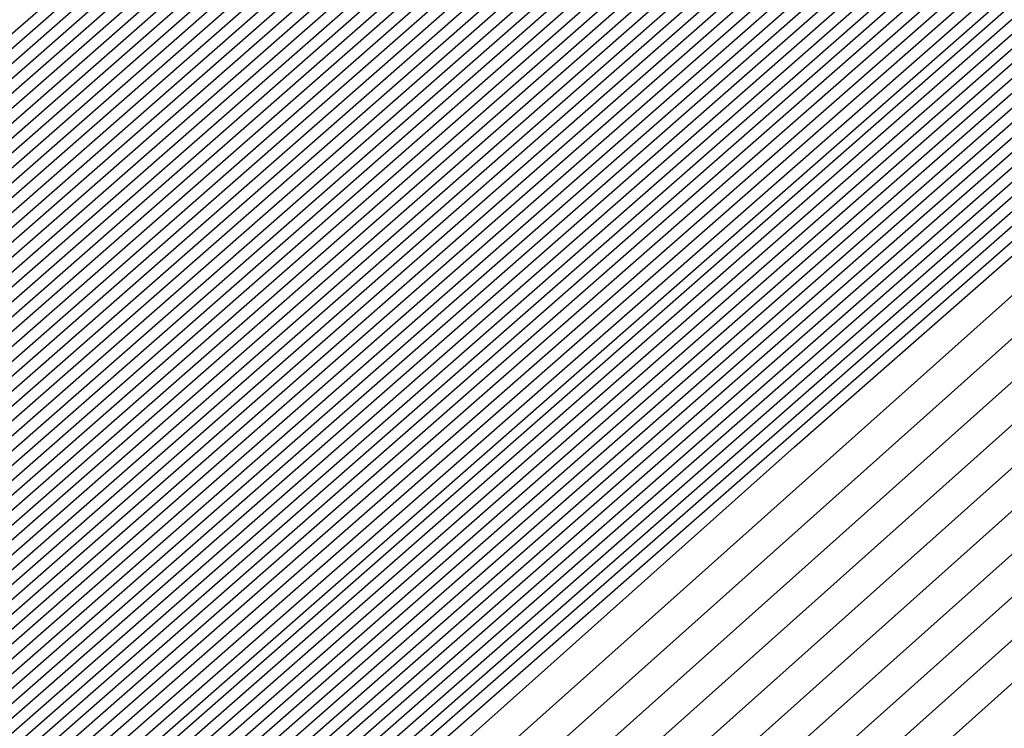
# Model space of a CAD drawing. Extents: x 3249832 to 3255657, y 13789405 to 13793316.
# Tile 959 of 1056: x 3253212.0568 to 3253212.1219, y 13791260.6758 to 13791260.7227. Entities that reach past the tile are written whole.
import ezdxf

# ---------------------------------------------------------------- set-up
doc = ezdxf.new("R2010")
doc.units = 0
doc.header["$LTSCALE"] = 100
doc.header["$MEASUREMENT"] = 0
for name, color, linetype in [('GRATIO_03231_CON', 1, 'CONTINUOUS'), ('GRATIO_0323_ICON', 1, 'CONTINUOUS'), ('TARGETS_EAST', 7, 'CONTINUOUS')]:
    doc.layers.add(name, color=color, linetype=linetype)

# ---------------------------------------------------------------- blocks, each defined once
blk = doc.blocks.new('Gratio_032316_contours')
at = {"layer": 'GRATIO_03231_CON', "color": 5, "linetype": 'Continuous', "flags": 128}
for points in [[(3253196.710569, 13791247.152543), (3253203.58621, 13791253.293811), (3253218.83398, 13791266.665582), (3253234.103448, 13791280.012829), (3253242.898008, 13791287.694797), (3253246.136358, 13791290.527838), (3253246.591022, 13791290.942579), (3253246.974128, 13791291.317211), (3253249.756224, 13791293.820178), (3253257.347461, 13791300.567486), (3253270.957567, 13791312.610093), (3253286.994572, 13791326.738755), (3253300.666077, 13791338.679176)], [(3253196.844077, 13791247.26894), (3253203.701371, 13791253.393818), (3253218.908454, 13791266.729905), (3253234.137183, 13791280.041526), (3253242.9083, 13791287.702971), (3253246.138093, 13791290.528363), (3253246.591735, 13791290.941783), (3253246.967422, 13791291.309107), (3253249.695424, 13791293.763388), (3253257.139032, 13791300.379476), (3253270.484453, 13791312.187881), (3253286.209573, 13791326.041774), (3253299.615201, 13791337.749981)], [(3253197.111093, 13791247.501735), (3253203.931691, 13791253.593836), (3253219.057401, 13791266.858547), (3253234.204654, 13791280.09892), (3253242.928884, 13791287.71932), (3253246.141561, 13791290.529414), (3253246.593162, 13791290.940191), (3253246.954011, 13791291.292898), (3253249.573825, 13791293.649809), (3253256.722172, 13791300.003456), (3253269.538223, 13791311.34346), (3253284.63958, 13791324.647813), (3253297.513447, 13791335.891592)], [(3253197.244601, 13791247.618131), (3253204.046851, 13791253.693843), (3253219.131875, 13791266.92287), (3253234.238388, 13791280.127617), (3253242.939176, 13791287.727494), (3253246.143296, 13791290.529939), (3253246.593875, 13791290.939395), (3253246.947305, 13791291.284794), (3253249.513026, 13791293.59302), (3253256.513742, 13791299.815445), (3253269.065109, 13791310.92125), (3253283.854581, 13791323.950833), (3253296.46257, 13791334.962398)], [(3253197.378109, 13791247.734529), (3253204.162012, 13791253.793851), (3253219.206348, 13791266.987193), (3253234.272124, 13791280.156313), (3253242.949468, 13791287.735668), (3253246.14503, 13791290.530465), (3253246.594589, 13791290.9386), (3253246.940599, 13791291.27669), (3253249.452226, 13791293.53623), (3253256.305312, 13791299.627435), (3253268.591994, 13791310.499038), (3253283.069583, 13791323.253852), (3253295.411694, 13791334.033204)], [(3253197.511617, 13791247.850926), (3253204.277171, 13791253.893859), (3253219.280822, 13791267.051512), (3253234.305859, 13791280.18501), (3253242.95976, 13791287.743843), (3253246.146765, 13791290.53099), (3253246.595302, 13791290.937804), (3253246.933893, 13791291.268586), (3253249.391427, 13791293.479441), (3253256.096882, 13791299.439425), (3253268.118879, 13791310.076826), (3253282.284588, 13791322.55687), (3253294.360818, 13791333.104009)], [(3253197.778633, 13791248.083719), (3253204.507492, 13791254.093876), (3253219.429769, 13791267.180159), (3253234.373329, 13791280.242404), (3253242.980343, 13791287.760191), (3253246.150233, 13791290.532041), (3253246.596729, 13791290.936212), (3253246.920482, 13791291.252377), (3253249.269828, 13791293.365862), (3253255.680023, 13791299.063404), (3253267.172648, 13791309.232405), (3253280.714591, 13791321.162909), (3253292.259064, 13791331.24562), (3253298.86322, 13791336.863506)], [(3253197.912141, 13791248.200117), (3253204.622651, 13791254.193883), (3253219.504243, 13791267.244478), (3253234.407064, 13791280.271101), (3253242.990635, 13791287.768365), (3253246.151968, 13791290.532566), (3253246.597442, 13791290.935416), (3253246.913776, 13791291.244273), (3253249.209028, 13791293.309072), (3253255.471593, 13791298.875394), (3253266.699533, 13791308.810193), (3253279.929596, 13791320.465926), (3253291.208188, 13791330.316426), (3253297.66843, 13791335.812021)], [(3253198.045649, 13791248.316514), (3253204.737812, 13791254.293891), (3253219.578716, 13791267.308801), (3253234.440798, 13791280.299798), (3253243.000927, 13791287.77654), (3253246.153702, 13791290.533091), (3253246.598156, 13791290.93462), (3253246.907071, 13791291.236168), (3253249.148229, 13791293.252283), (3253255.263163, 13791298.687384), (3253266.226419, 13791308.387983), (3253279.144597, 13791319.768946), (3253290.157311, 13791329.387232), (3253296.473639, 13791334.760535)], [(3253198.179157, 13791248.43291), (3253204.852971, 13791254.393901), (3253219.65319, 13791267.373124), (3253234.474533, 13791280.328495), (3253243.011219, 13791287.784714), (3253246.155437, 13791290.533616), (3253246.598869, 13791290.933824), (3253246.900365, 13791291.228064), (3253249.087429, 13791293.195493), (3253255.054733, 13791298.499374), (3253265.753304, 13791307.965772), (3253278.359599, 13791319.071965), (3253289.106434, 13791328.458038), (3253295.27885, 13791333.70905)], [(3253198.446173, 13791248.665705), (3253205.083292, 13791254.593916), (3253219.802137, 13791267.501766), (3253234.542003, 13791280.385889), (3253243.031803, 13791287.801062), (3253246.158905, 13791290.534667), (3253246.600296, 13791290.932232), (3253246.886954, 13791291.211856), (3253248.96583, 13791293.081914), (3253254.637874, 13791298.123353), (3253264.807075, 13791307.12135), (3253276.789604, 13791317.678004), (3253287.004681, 13791326.599649), (3253292.889269, 13791331.606079), (3253295.951331, 13791334.070942)], [(3253198.579681, 13791248.782102), (3253205.198453, 13791254.693924), (3253219.876611, 13791267.566089), (3253234.575738, 13791280.414585), (3253243.042095, 13791287.809237), (3253246.16064, 13791290.535192), (3253246.60101, 13791290.931436), (3253246.880248, 13791291.203751), (3253248.905031, 13791293.025125), (3253254.429444, 13791297.935343), (3253264.33396, 13791306.699138), (3253276.004607, 13791316.981023), (3253285.953804, 13791325.670454), (3253291.694479, 13791330.554594), (3253294.7416, 13791333.011419)], [(3253198.713189, 13791248.898498), (3253205.313612, 13791254.793933), (3253219.951085, 13791267.630412), (3253234.609474, 13791280.443283), (3253243.052387, 13791287.817411), (3253246.162374, 13791290.535718), (3253246.601723, 13791290.93064), (3253246.873542, 13791291.195647), (3253248.844232, 13791292.968335), (3253254.221014, 13791297.747333), (3253263.860844, 13791306.276928), (3253275.21961, 13791316.284043), (3253284.902928, 13791324.74126), (3253290.499689, 13791329.503109), (3253293.53187, 13791331.951897)], [(3253198.846697, 13791249.014895), (3253205.428774, 13791254.893941), (3253220.025558, 13791267.694732), (3253234.643209, 13791280.47198), (3253243.062679, 13791287.825585), (3253246.164109, 13791290.536243), (3253246.602436, 13791290.929844), (3253246.866836, 13791291.187543), (3253248.783432, 13791292.911546), (3253254.012584, 13791297.559322), (3253263.387729, 13791305.854716), (3253274.434612, 13791315.58706), (3253283.852051, 13791323.812065), (3253289.304899, 13791328.451623), (3253292.322139, 13791330.892375), (3253295.398785, 13791333.387147)], [(3253199.113713, 13791249.247691), (3253205.659094, 13791255.093956), (3253220.174506, 13791267.823378), (3253234.710679, 13791280.529373), (3253243.083262, 13791287.841934), (3253246.167577, 13791290.537293), (3253246.603863, 13791290.928252), (3253246.853425, 13791291.171334), (3253248.661833, 13791292.797967), (3253253.595725, 13791297.183302), (3253262.4415, 13791305.010294), (3253272.864616, 13791314.193099), (3253281.750298, 13791321.953677), (3253286.915319, 13791326.348653), (3253289.902678, 13791328.77333), (3253293.186926, 13791331.457682)], [(3253199.247221, 13791249.364086), (3253205.774253, 13791255.193966), (3253220.248979, 13791267.887697), (3253234.744414, 13791280.558071), (3253243.093554, 13791287.850108), (3253246.169312, 13791290.537819), (3253246.604577, 13791290.927456), (3253246.846719, 13791291.16323), (3253248.601034, 13791292.741177), (3253253.387295, 13791296.995292), (3253261.968385, 13791304.588083), (3253272.07962, 13791313.496119), (3253280.699421, 13791321.024482), (3253285.720529, 13791325.297167), (3253288.692948, 13791327.713808), (3253292.080997, 13791330.492949), (3253297.619173, 13791335.1971)], [(3253199.380729, 13791249.480484), (3253205.889415, 13791255.293974), (3253220.323453, 13791267.95202), (3253234.778148, 13791280.586767), (3253243.103846, 13791287.858282), (3253246.171046, 13791290.538344), (3253246.60529, 13791290.92666), (3253246.840014, 13791291.155126), (3253248.540234, 13791292.684388), (3253253.178865, 13791296.807282), (3253261.495269, 13791304.165872), (3253271.294621, 13791312.799138), (3253279.648544, 13791320.095288), (3253284.525739, 13791324.245682), (3253287.483217, 13791326.654286), (3253290.975067, 13791329.528217), (3253296.715246, 13791334.410219)], [(3253199.514237, 13791249.596881), (3253206.004574, 13791255.393981), (3253220.397926, 13791268.016343), (3253234.811884, 13791280.615464), (3253243.114138, 13791287.866456), (3253246.172781, 13791290.538869), (3253246.606003, 13791290.925864), (3253246.833308, 13791291.147021), (3253248.479435, 13791292.627598), (3253252.970435, 13791296.619271), (3253261.022155, 13791303.743661), (3253270.509624, 13791312.102158), (3253278.597668, 13791319.166094), (3253283.330949, 13791323.194197), (3253286.273487, 13791325.594763), (3253289.869138, 13791328.563484), (3253295.81132, 13791333.62334)], [(3253199.781252, 13791249.829674), (3253206.234894, 13791255.593998), (3253220.546874, 13791268.144986), (3253234.879353, 13791280.672858), (3253243.134722, 13791287.882805), (3253246.176249, 13791290.53992), (3253246.60743, 13791290.924272), (3253246.819896, 13791291.130813), (3253248.357836, 13791292.514019), (3253252.553575, 13791296.243251), (3253260.075926, 13791302.899239), (3253268.939629, 13791310.708195), (3253276.495915, 13791317.307705), (3253280.941369, 13791321.091226), (3253283.854026, 13791323.475719), (3253287.657279, 13791326.63402), (3253294.003467, 13791332.049579)], [(3253199.91476, 13791249.946072), (3253206.350054, 13791255.694006), (3253220.621347, 13791268.209309), (3253234.913089, 13791280.701555), (3253243.145014, 13791287.890979), (3253246.177984, 13791290.540445), (3253246.608144, 13791290.923477), (3253246.813191, 13791291.122709), (3253248.297036, 13791292.45723), (3253252.345146, 13791296.055241), (3253259.60281, 13791302.477028), (3253268.154633, 13791310.011214), (3253275.445038, 13791316.37851), (3253279.746579, 13791320.03974), (3253282.644295, 13791322.416197), (3253286.55135, 13791325.669287), (3253293.099541, 13791331.2627), (3253300.795214, 13791337.869235)], [(3253200.048268, 13791250.062469), (3253206.465215, 13791255.794014), (3253220.695821, 13791268.273632), (3253234.946824, 13791280.730252), (3253243.155306, 13791287.899153), (3253246.179718, 13791290.540971), (3253246.608857, 13791290.922681), (3253246.806485, 13791291.114604), (3253248.236237, 13791292.40044), (3253252.136716, 13791295.86723), (3253259.129695, 13791302.054816), (3253267.369634, 13791309.314234), (3253274.394161, 13791315.449316), (3253278.551789, 13791318.988255), (3253281.434565, 13791321.356674), (3253285.44542, 13791324.704555), (3253292.195614, 13791330.475819), (3253300.12972, 13791337.290156)], [(3253200.181776, 13791250.178867), (3253206.580374, 13791255.894021), (3253220.770295, 13791268.337951), (3253234.980558, 13791280.758949), (3253243.165597, 13791287.907327), (3253246.181453, 13791290.541496), (3253246.609571, 13791290.921885), (3253246.799779, 13791291.1065), (3253248.175437, 13791292.34365), (3253251.928286, 13791295.67922), (3253258.656581, 13791301.632605), (3253266.584637, 13791308.617253), (3253273.343284, 13791314.520121), (3253277.356999, 13791317.93677), (3253280.224834, 13791320.297152), (3253284.339491, 13791323.739822), (3253291.291688, 13791329.688939), (3253299.464229, 13791336.711079)], [(3253200.448792, 13791250.41166), (3253206.810695, 13791256.094039), (3253220.919242, 13791268.466597), (3253235.048029, 13791280.816343), (3253243.186181, 13791287.923676), (3253246.184922, 13791290.542546), (3253246.610997, 13791290.920293), (3253246.786368, 13791291.090291), (3253248.053838, 13791292.230072), (3253251.511426, 13791295.3032), (3253257.71035, 13791300.788183), (3253265.014642, 13791307.223292), (3253271.241531, 13791312.661733), (3253274.967419, 13791315.833799), (3253277.805373, 13791318.178108), (3253282.127631, 13791321.810358), (3253289.483835, 13791328.115179), (3253298.133244, 13791335.552923)], [(3253200.5823, 13791250.528057), (3253206.925856, 13791256.194046), (3253220.993715, 13791268.530917), (3253235.081764, 13791280.845039), (3253243.196473, 13791287.93185), (3253246.186656, 13791290.543072), (3253246.611711, 13791290.919497), (3253246.779662, 13791291.082187), (3253247.993039, 13791292.173282), (3253251.302996, 13791295.11519), (3253257.237236, 13791300.365972), (3253264.229644, 13791306.52631), (3253270.190655, 13791311.732538), (3253273.772629, 13791314.782314), (3253276.595643, 13791317.118585), (3253281.021702, 13791320.845625), (3253288.579908, 13791327.328299), (3253297.467752, 13791334.973846)], [(3253200.715808, 13791250.644455), (3253207.041015, 13791256.294056), (3253221.068189, 13791268.59524), (3253235.115498, 13791280.873737), (3253243.206765, 13791287.940024), (3253246.18839, 13791290.543597), (3253246.612424, 13791290.918701), (3253246.772956, 13791291.074083), (3253247.93224, 13791292.116492), (3253251.094567, 13791294.927179), (3253256.764121, 13791299.943761), (3253263.444647, 13791305.82933), (3253269.139778, 13791310.803344), (3253272.577839, 13791313.730828), (3253275.385912, 13791316.059063), (3253279.915773, 13791319.880893), (3253287.675982, 13791326.541418), (3253296.802261, 13791334.394769)], [(3253200.849316, 13791250.760851), (3253207.156176, 13791256.394064), (3253221.142663, 13791268.659563), (3253235.149234, 13791280.902434), (3253243.217057, 13791287.948199), (3253246.190125, 13791290.544122), (3253246.613138, 13791290.917905), (3253246.766251, 13791291.065979), (3253247.87144, 13791292.059703), (3253250.886137, 13791294.739169), (3253256.291006, 13791299.52155), (3253262.659648, 13791305.132348), (3253268.088901, 13791309.87415), (3253271.383048, 13791312.679343), (3253274.176182, 13791314.999541), (3253278.809843, 13791318.91616), (3253286.772056, 13791325.754539), (3253296.136767, 13791333.81569)], [(3253201.116332, 13791250.993646), (3253207.386497, 13791256.594079), (3253221.29161, 13791268.788205), (3253235.216703, 13791280.959827), (3253243.237641, 13791287.964547), (3253246.193594, 13791290.545173), (3253246.614564, 13791290.916313), (3253246.752839, 13791291.04977), (3253247.749841, 13791291.946124), (3253250.469277, 13791294.363148), (3253255.344776, 13791298.677128), (3253261.089654, 13791303.738387), (3253265.987148, 13791308.015761), (3253268.993468, 13791310.576372), (3253271.756721, 13791312.880496), (3253276.597984, 13791316.986696), (3253284.964203, 13791324.180778), (3253294.805784, 13791332.657536)], [(3253201.24984, 13791251.110043), (3253207.501656, 13791256.694088), (3253221.366084, 13791268.852528), (3253235.250439, 13791280.988525), (3253243.247933, 13791287.972721), (3253246.195328, 13791290.545698), (3253246.615278, 13791290.915517), (3253246.746134, 13791291.041666), (3253247.689042, 13791291.889334), (3253250.260847, 13791294.175138), (3253254.871662, 13791298.254917), (3253260.304656, 13791303.041406), (3253264.936271, 13791307.086566), (3253267.798678, 13791309.524887), (3253270.54699, 13791311.820974), (3253275.492055, 13791316.021963), (3253284.060277, 13791323.393899), (3253294.140291, 13791332.078457)], [(3253201.383348, 13791251.226439), (3253207.616817, 13791256.794096), (3253221.440557, 13791268.916851), (3253235.284174, 13791281.017221), (3253243.258224, 13791287.980896), (3253246.197062, 13791290.546223), (3253246.615991, 13791290.914721), (3253246.739428, 13791291.033562), (3253247.628242, 13791291.832545), (3253250.052417, 13791293.987128), (3253254.398546, 13791297.832706), (3253259.519659, 13791302.344425), (3253263.885395, 13791306.157372), (3253266.603888, 13791308.473402), (3253269.33726, 13791310.761452), (3253274.386125, 13791315.057231), (3253283.156349, 13791322.607018), (3253293.474799, 13791331.49938)], [(3253201.516856, 13791251.342836), (3253207.731977, 13791256.894104), (3253221.515031, 13791268.98117), (3253235.317908, 13791281.045918), (3253243.268516, 13791287.98907), (3253246.198797, 13791290.546749), (3253246.616705, 13791290.913925), (3253246.732722, 13791291.025457), (3253247.567443, 13791291.775755), (3253249.843988, 13791293.799118), (3253253.925432, 13791297.410495), (3253258.734661, 13791301.647445), (3253262.834518, 13791305.228178), (3253265.409098, 13791307.421916), (3253268.127529, 13791309.701929), (3253273.280196, 13791314.092498), (3253282.252423, 13791321.820138), (3253292.809306, 13791330.920303), (3253301.810882, 13791338.630682)], [(3253201.783872, 13791251.575631), (3253207.962297, 13791257.094121), (3253221.663978, 13791269.109817), (3253235.385379, 13791281.103312), (3253243.2891, 13791288.005418), (3253246.202266, 13791290.547799), (3253246.618132, 13791290.912333), (3253246.719311, 13791291.009249), (3253247.445844, 13791291.662176), (3253249.427128, 13791293.423097), (3253252.979202, 13791296.566073), (3253257.164667, 13791300.253483), (3253260.732765, 13791303.369789), (3253263.019518, 13791305.318945), (3253265.708069, 13791307.582885), (3253271.068337, 13791312.163033), (3253280.44457, 13791320.246378), (3253291.478323, 13791329.762148), (3253300.885471, 13791337.825133)], [(3253201.91738, 13791251.692027), (3253208.077456, 13791257.194129), (3253221.738452, 13791269.174136), (3253235.419113, 13791281.132009), (3253243.299392, 13791288.013593), (3253246.204, 13791290.548325), (3253246.618845, 13791290.911537), (3253246.712605, 13791291.001144), (3253247.385044, 13791291.605387), (3253249.218698, 13791293.235087), (3253252.506087, 13791296.143862), (3253256.379669, 13791299.556502), (3253259.681888, 13791302.440594), (3253261.824728, 13791304.26746), (3253264.498338, 13791306.523363), (3253269.962407, 13791311.198301), (3253279.540643, 13791319.459498), (3253290.812829, 13791329.183071), (3253300.422766, 13791337.422359)], [(3253202.050886, 13791251.808424), (3253208.192618, 13791257.294136), (3253221.812925, 13791269.238459), (3253235.452849, 13791281.160706), (3253243.309684, 13791288.021767), (3253246.205734, 13791290.54885), (3253246.619558, 13791290.910741), (3253246.705899, 13791290.99304), (3253247.324245, 13791291.548597), (3253249.010269, 13791293.047077), (3253252.032972, 13791295.72165), (3253255.594672, 13791298.859521), (3253258.631011, 13791301.5114), (3253260.629938, 13791303.215975), (3253263.288608, 13791305.46384), (3253268.856478, 13791310.233569), (3253278.636718, 13791318.672617), (3253290.147338, 13791328.603992), (3253299.96006, 13791337.019585)], [(3253222.189727, 13791268.956195), (3253208.471011, 13791257.206985), (3253202.184394, 13791251.924823), (3253202.184394, 13791251.924822), (3253208.307777, 13791257.394144), (3253221.887399, 13791269.302782)], [(3253222.336854, 13791269.086923), (3253208.700353, 13791257.408126), (3253202.451409, 13791252.157615), (3253202.45141, 13791252.157615), (3253208.538097, 13791257.594161), (3253222.036346, 13791269.431424)], [(3253222.410417, 13791269.152286), (3253208.815023, 13791257.508695), (3253202.584921, 13791252.274011), (3253202.584918, 13791252.274013), (3253208.653258, 13791257.694169), (3253222.11082, 13791269.495747)], [(3253222.483981, 13791269.217651), (3253208.92969, 13791257.609264), (3253202.718428, 13791252.390411), (3253202.718426, 13791252.39041), (3253208.768418, 13791257.794177), (3253222.185294, 13791269.560071)], [(3253222.557544, 13791269.283014), (3253209.044361, 13791257.709832), (3253202.851936, 13791252.506807), (3253202.851934, 13791252.506806), (3253208.883579, 13791257.894186), (3253222.259767, 13791269.62439)], [(3253222.704671, 13791269.413741), (3253209.273702, 13791257.91097), (3253203.118951, 13791252.739602), (3253203.11895, 13791252.739601), (3253209.113899, 13791258.094202), (3253222.408715, 13791269.753036)], [(3253222.778233, 13791269.479104), (3253209.388373, 13791258.011542), (3253203.252459, 13791252.855998), (3253203.252458, 13791252.855998), (3253209.229059, 13791258.194209), (3253222.483188, 13791269.817355)], [(3253222.851796, 13791269.544469), (3253209.503043, 13791258.112111), (3253203.385966, 13791252.972394), (3253203.385966, 13791252.972394), (3253209.34422, 13791258.294219), (3253222.557662, 13791269.881678)], [(3253222.92536, 13791269.609832), (3253209.617714, 13791258.21268), (3253203.519474, 13791253.08879), (3253203.519474, 13791253.088791), (3253209.459379, 13791258.394226), (3253222.632135, 13791269.946001)], [(3253294.555932, 13791331.784818), (3253282.651333, 13791321.302735), (3253268.603203, 13791309.014447), (3253256.633797, 13791298.600272), (3253249.913733, 13791292.816087), (3253247.407106, 13791290.719974), (3253247.026376, 13791290.445568), (3253246.628672, 13791290.097267), (3253243.849802, 13791287.662521), (3253236.270245, 13791281.099544), (3253223.072487, 13791269.740559), (3253209.847055, 13791258.413819), (3253203.786489, 13791253.321586), (3253203.78649, 13791253.321586), (3253209.689707, 13791258.594234), (3253222.78114, 13791270.074575), (3253235.891608, 13791281.53353), (3253243.79641, 13791288.432975), (3253249.048806, 13791292.998606), (3253256.146548, 13791299.147074), (3253268.135158, 13791309.529006), (3253282.251274, 13791321.730918), (3253294.279297, 13791332.073309)], [(3253294.303412, 13791331.566983), (3253282.46184, 13791321.140397), (3253268.488083, 13791308.917171), (3253256.582029, 13791298.558148), (3253249.897517, 13791292.804611), (3253247.40414, 13791290.719612), (3253247.02543, 13791290.446644), (3253246.629001, 13791290.099378), (3253243.858784, 13791287.672183), (3253236.302787, 13791281.129602), (3253223.14605, 13791269.805922), (3253209.961726, 13791258.514388), (3253203.919997, 13791253.437981), (3253203.919998, 13791253.437982), (3253209.804872, 13791258.694236), (3253222.855652, 13791270.138852), (3253235.925472, 13791281.562076), (3253243.805117, 13791288.439206), (3253249.036009, 13791292.985734), (3253256.097231, 13791299.102201), (3253268.022476, 13791309.42905), (3253282.06389, 13791321.566318), (3253294.028242, 13791331.853946)], [(3253294.050892, 13791331.349147), (3253282.272347, 13791320.978058), (3253268.372959, 13791308.819897), (3253256.53026, 13791298.516025), (3253249.8813, 13791292.793135), (3253247.401173, 13791290.719249), (3253247.024485, 13791290.447721), (3253246.629331, 13791290.101489), (3253243.867765, 13791287.681844), (3253236.335328, 13791281.15966), (3253223.219613, 13791269.871285), (3253210.076396, 13791258.614957), (3253204.053508, 13791253.554381), (3253204.053506, 13791253.554379), (3253209.920037, 13791258.79424), (3253222.930167, 13791270.20313), (3253235.959336, 13791281.590624), (3253243.813823, 13791288.445438), (3253249.023211, 13791292.972861), (3253256.047914, 13791299.057326), (3253267.909792, 13791309.329092), (3253281.876511, 13791321.401718), (3253293.777187, 13791331.634584)], [(3253293.798373, 13791331.131311), (3253282.082854, 13791320.815718), (3253268.257836, 13791308.722622), (3253256.478491, 13791298.473901), (3253249.865083, 13791292.781659), (3253247.398206, 13791290.718887), (3253247.023539, 13791290.448797), (3253246.629661, 13791290.1036), (3253243.876746, 13791287.691505), (3253236.367871, 13791281.189718), (3253223.293177, 13791269.93665), (3253210.191067, 13791258.715525), (3253204.187016, 13791253.670777), (3253204.187014, 13791253.670777), (3253210.035202, 13791258.894242), (3253223.004679, 13791270.267407), (3253235.993201, 13791281.619171), (3253243.82253, 13791288.45167), (3253249.010414, 13791292.959989), (3253255.998597, 13791299.012453), (3253267.79711, 13791309.229136), (3253281.689131, 13791321.237116), (3253293.526131, 13791331.41522)], [(3253281.703867, 13791320.491041), (3253268.027588, 13791308.528072), (3253256.374954, 13791298.389654), (3253249.83265, 13791292.758707), (3253247.392273, 13791290.718163), (3253247.021649, 13791290.45095), (3253246.63032, 13791290.107823), (3253243.894709, 13791287.710827), (3253236.432955, 13791281.249833), (3253223.440304, 13791270.067378), (3253210.420408, 13791258.916665), (3253204.454031, 13791253.903573), (3253204.45403, 13791253.90357), (3253210.265496, 13791259.094286), (3253223.15342, 13791270.396274), (3253236.059978, 13791281.677323), (3253243.494674, 13791288.169109), (3253246.236293, 13791290.558915), (3253246.630942, 13791290.897916), (3253246.976878, 13791291.192818), (3253249.380962, 13791293.27243), (3253255.902209, 13791298.921086), (3253267.57241, 13791309.028745), (3253281.314456, 13791320.907856)], [(3253281.514374, 13791320.328701), (3253267.912464, 13791308.430798), (3253256.323186, 13791298.34753), (3253249.816433, 13791292.747232), (3253247.389307, 13791290.7178), (3253247.020703, 13791290.452026), (3253246.63065, 13791290.109934), (3253243.90369, 13791287.720489), (3253236.465497, 13791281.279891), (3253223.513867, 13791270.132741), (3253210.535079, 13791259.017233), (3253204.587539, 13791254.019969), (3253204.587538, 13791254.019968), (3253210.380657, 13791259.194295), (3253223.22789, 13791270.460601), (3253236.093697, 13791281.706031), (3253243.504926, 13791288.177315), (3253246.237927, 13791290.559532), (3253246.631434, 13791290.897348), (3253246.975681, 13791291.190435), (3253249.366914, 13791293.25849), (3253255.852885, 13791298.876217), (3253267.459724, 13791308.928789), (3253281.127076, 13791320.743256)], [(3253281.324881, 13791320.166363), (3253267.797344, 13791308.333522), (3253256.271417, 13791298.305406), (3253249.800217, 13791292.735756), (3253247.38634, 13791290.717438), (3253247.019758, 13791290.453103), (3253246.630979, 13791290.112045), (3253243.912671, 13791287.73015), (3253236.498039, 13791281.309949), (3253223.587429, 13791270.198103), (3253210.64975, 13791259.117804), (3253204.721046, 13791254.136365), (3253204.721046, 13791254.136365), (3253210.495817, 13791259.294303), (3253223.302356, 13791270.524924), (3253236.127417, 13791281.734739), (3253243.515178, 13791288.185521), (3253246.239562, 13791290.56015), (3253246.631926, 13791290.896781), (3253246.974483, 13791291.188052), (3253249.352866, 13791293.24455), (3253255.803561, 13791298.831348), (3253267.347038, 13791308.828835), (3253280.939697, 13791320.578654)], [(3253281.135387, 13791320.004024), (3253267.68222, 13791308.236247), (3253256.219649, 13791298.263283), (3253249.784, 13791292.72428), (3253247.383374, 13791290.717076), (3253247.018812, 13791290.454179), (3253246.631309, 13791290.114156), (3253243.921652, 13791287.739811), (3253236.530581, 13791281.340006), (3253223.660992, 13791270.263468), (3253210.76442, 13791259.218373), (3253204.854554, 13791254.25276), (3253204.854554, 13791254.252763), (3253210.610976, 13791259.394313), (3253223.376826, 13791270.589251), (3253236.161137, 13791281.763447), (3253243.52543, 13791288.193726), (3253246.241196, 13791290.560768), (3253246.632418, 13791290.896213), (3253246.973286, 13791291.185668), (3253249.338818, 13791293.230609), (3253255.754237, 13791298.786479), (3253267.234354, 13791308.728879), (3253280.752313, 13791320.414054)], [(3253267.451973, 13791308.041697), (3253256.116111, 13791298.179035), (3253249.751567, 13791292.701328), (3253247.377441, 13791290.716351), (3253247.016922, 13791290.456332), (3253246.631968, 13791290.118378), (3253243.939615, 13791287.759133), (3253236.595665, 13791281.400121), (3253223.808119, 13791270.394196), (3253210.993761, 13791259.419512), (3253205.121569, 13791254.485556), (3253205.12157, 13791254.485556), (3253210.841294, 13791259.59433), (3253223.525766, 13791270.717901), (3253236.228576, 13791281.820863), (3253243.545933, 13791288.210138), (3253246.244464, 13791290.562004), (3253246.633402, 13791290.895078), (3253246.970892, 13791291.180901), (3253249.310721, 13791293.202729), (3253255.655588, 13791298.696741), (3253267.008982, 13791308.528971)], [(3253267.336849, 13791307.944423), (3253256.064342, 13791298.136912), (3253249.73535, 13791292.689852), (3253247.374474, 13791290.715989), (3253247.015976, 13791290.457408), (3253246.632298, 13791290.120489), (3253243.948596, 13791287.768794), (3253236.628207, 13791281.430179), (3253223.881683, 13791270.459559), (3253211.108432, 13791259.520081), (3253205.255077, 13791254.601952), (3253205.255078, 13791254.601953), (3253210.956454, 13791259.694338), (3253223.600232, 13791270.782228), (3253236.262295, 13791281.84957), (3253243.556185, 13791288.218343), (3253246.246098, 13791290.562622), (3253246.633894, 13791290.89451), (3253246.969694, 13791291.178518), (3253249.296673, 13791293.188789), (3253255.606265, 13791298.651872), (3253266.896298, 13791308.429015)], [(3253267.221725, 13791307.847149), (3253256.012575, 13791298.094788), (3253249.719134, 13791292.678376), (3253247.371507, 13791290.715627), (3253247.015031, 13791290.458484), (3253246.632628, 13791290.1226), (3253243.957577, 13791287.778456), (3253236.66075, 13791281.460237), (3253223.955246, 13791270.524922), (3253211.223103, 13791259.62065), (3253205.388584, 13791254.718352), (3253205.388586, 13791254.718351), (3253211.071615, 13791259.794345), (3253223.674701, 13791270.846551), (3253236.296016, 13791281.878279), (3253243.566437, 13791288.226549), (3253246.247732, 13791290.56324), (3253246.634385, 13791290.893942), (3253246.968497, 13791291.176134), (3253249.282624, 13791293.174848), (3253255.55694, 13791298.607003), (3253266.783612, 13791308.329061)], [(3253267.106605, 13791307.749872), (3253255.960806, 13791298.052664), (3253249.702917, 13791292.6669), (3253247.368541, 13791290.715265), (3253247.014086, 13791290.459561), (3253246.632957, 13791290.124712), (3253243.966559, 13791287.788117), (3253236.693292, 13791281.490295), (3253224.02881, 13791270.590287), (3253211.337773, 13791259.72122), (3253205.522092, 13791254.834748), (3253205.522094, 13791254.834746), (3253211.186774, 13791259.894355), (3253223.749171, 13791270.910878), (3253236.329735, 13791281.906987), (3253243.576689, 13791288.234755), (3253246.249366, 13791290.563858), (3253246.634877, 13791290.893375), (3253246.9673, 13791291.173751), (3253249.268576, 13791293.160908), (3253255.507616, 13791298.562134), (3253266.670926, 13791308.229105)], [(3253266.876357, 13791307.555324), (3253255.857268, 13791297.968417), (3253249.670483, 13791292.643948), (3253247.362608, 13791290.71454), (3253247.012195, 13791290.461714), (3253246.633616, 13791290.128934), (3253243.984521, 13791287.807439), (3253236.758376, 13791281.55041), (3253224.175936, 13791270.721014), (3253211.567115, 13791259.922358), (3253205.789111, 13791255.067539), (3253205.78911, 13791255.067541), (3253211.417093, 13791260.094372), (3253223.898111, 13791271.039528), (3253236.397174, 13791281.964402), (3253243.597192, 13791288.251166), (3253246.252634, 13791290.565094), (3253246.635861, 13791290.892239), (3253246.964905, 13791291.168984), (3253249.240479, 13791293.133027), (3253255.408968, 13791298.472396), (3253266.445556, 13791308.029197)], [(3253266.761233, 13791307.458048), (3253255.8055, 13791297.926293), (3253249.654267, 13791292.632473), (3253247.359641, 13791290.714178), (3253247.011249, 13791290.46279), (3253246.633946, 13791290.131045), (3253243.993502, 13791287.8171), (3253236.790918, 13791281.580467), (3253224.2495, 13791270.786377), (3253211.681785, 13791260.022928), (3253205.922618, 13791255.183939), (3253205.922618, 13791255.183939), (3253211.532252, 13791260.19438), (3253223.972577, 13791271.103855), (3253236.430893, 13791281.993111), (3253243.607444, 13791288.259371), (3253246.254268, 13791290.565712), (3253246.636353, 13791290.891671), (3253246.963708, 13791291.166601), (3253249.226431, 13791293.119087), (3253255.359643, 13791298.427527), (3253266.33287, 13791307.929241)], [(3253266.64611, 13791307.360774), (3253255.753731, 13791297.884169), (3253249.63805, 13791292.620997), (3253247.356675, 13791290.713816), (3253247.010304, 13791290.463866), (3253246.634276, 13791290.133156), (3253244.002484, 13791287.826761), (3253236.82346, 13791281.610525), (3253224.323063, 13791270.85174), (3253211.796456, 13791260.123497), (3253206.056126, 13791255.300335), (3253206.056126, 13791255.300335), (3253211.647411, 13791260.294389), (3253224.047047, 13791271.168178), (3253236.464614, 13791282.021819), (3253243.617696, 13791288.267577), (3253246.255902, 13791290.566329), (3253246.636845, 13791290.891104), (3253246.962511, 13791291.164217), (3253249.212383, 13791293.105147), (3253255.310319, 13791298.382658), (3253266.220186, 13791307.829287)], [(3253266.530986, 13791307.263499), (3253255.701962, 13791297.842046), (3253249.621834, 13791292.609521), (3253247.353708, 13791290.713453), (3253247.009359, 13791290.464943), (3253246.634605, 13791290.135267), (3253244.011465, 13791287.836423), (3253236.856002, 13791281.640583), (3253224.396627, 13791270.917105), (3253211.911126, 13791260.224066), (3253206.189634, 13791255.416731), (3253206.189634, 13791255.416732), (3253211.762573, 13791260.394397), (3253224.121517, 13791271.232505), (3253236.498333, 13791282.050527), (3253243.627948, 13791288.275783), (3253246.257536, 13791290.566947), (3253246.637337, 13791290.890536), (3253246.961314, 13791291.161834), (3253249.198335, 13791293.091206), (3253255.260994, 13791298.337789), (3253266.1075, 13791307.729333)], [(3253266.300742, 13791307.068949), (3253255.598426, 13791297.757798), (3253249.5894, 13791292.586569), (3253247.347775, 13791290.712729), (3253247.007468, 13791290.467095), (3253246.635265, 13791290.139489), (3253244.029427, 13791287.855745), (3253236.921086, 13791281.700698), (3253224.543752, 13791271.047831), (3253212.140468, 13791260.425205), (3253206.456649, 13791255.649527), (3253206.45665, 13791255.649527), (3253211.992891, 13791260.594414), (3253224.270456, 13791271.361155), (3253236.565772, 13791282.107943), (3253243.648451, 13791288.292194), (3253246.260804, 13791290.568183), (3253246.638321, 13791290.889401), (3253246.958919, 13791291.157067), (3253249.170238, 13791293.063326), (3253255.162346, 13791298.248051), (3253265.88213, 13791307.529423)], [(3253266.185618, 13791306.971675), (3253255.546657, 13791297.715675), (3253249.573183, 13791292.575093), (3253247.344808, 13791290.712367), (3253247.006522, 13791290.468172), (3253246.635594, 13791290.141601), (3253244.038409, 13791287.865406), (3253236.953628, 13791281.730756), (3253224.617315, 13791271.113195), (3253212.255138, 13791260.525774), (3253206.590156, 13791255.765923), (3253206.590158, 13791255.765923), (3253212.10805, 13791260.694424), (3253224.344922, 13791271.425478), (3253236.599492, 13791282.136651), (3253243.658703, 13791288.3004), (3253246.262438, 13791290.568801), (3253246.638812, 13791290.888833), (3253246.957722, 13791291.154684), (3253249.15619, 13791293.049385), (3253255.113022, 13791298.203182), (3253265.769445, 13791307.429467)], [(3253266.070494, 13791306.874399), (3253255.494888, 13791297.673551), (3253249.556967, 13791292.563617), (3253247.341842, 13791290.712004), (3253247.005577, 13791290.469248), (3253246.635924, 13791290.143712), (3253244.04739, 13791287.875067), (3253236.98617, 13791281.760814), (3253224.690879, 13791271.178558), (3253212.369809, 13791260.626345), (3253206.723664, 13791255.882318), (3253206.723666, 13791255.88232), (3253212.22321, 13791260.794431), (3253224.419392, 13791271.489805), (3253236.633212, 13791282.165358), (3253243.668955, 13791288.308605), (3253246.264072, 13791290.569419), (3253246.639304, 13791290.888265), (3253246.956524, 13791291.1523), (3253249.142141, 13791293.035445), (3253255.063697, 13791298.158313), (3253265.656759, 13791307.329513)], [(3253265.955372, 13791306.777124), (3253255.44312, 13791297.631427), (3253249.54075, 13791292.552141), (3253247.338875, 13791290.711642), (3253247.004632, 13791290.470325), (3253246.636254, 13791290.145823), (3253244.056371, 13791287.884728), (3253237.018712, 13791281.790872), (3253224.764442, 13791271.243923), (3253212.48448, 13791260.726913), (3253206.857172, 13791255.998718), (3253206.857174, 13791255.998718), (3253212.338369, 13791260.894441), (3253224.493862, 13791271.554128), (3253236.666931, 13791282.194066), (3253243.679207, 13791288.316811), (3253246.265706, 13791290.570037), (3253246.639796, 13791290.887697), (3253246.955327, 13791291.149917), (3253249.128093, 13791293.021505), (3253255.014373, 13791298.113444), (3253265.544075, 13791307.229559)], [(3253265.725125, 13791306.582574), (3253255.339583, 13791297.54718), (3253249.508317, 13791292.52919), (3253247.332942, 13791290.710918), (3253247.002741, 13791290.472477), (3253246.636913, 13791290.150045), (3253244.074334, 13791287.904051), (3253237.083796, 13791281.850986), (3253224.911569, 13791271.374649), (3253212.713817, 13791260.928053), (3253207.124191, 13791256.23151), (3253207.12419, 13791256.231511), (3253212.568689, 13791261.094458), (3253224.642801, 13791271.682782), (3253236.73437, 13791282.251483), (3253243.69971, 13791288.333222), (3253246.268975, 13791290.571273), (3253246.64078, 13791290.886562), (3253246.952933, 13791291.14515), (3253249.099997, 13791292.993624), (3253254.915725, 13791298.023706), (3253265.318703, 13791307.029649)], [(3253265.610003, 13791306.4853), (3253255.287814, 13791297.505056), (3253249.4921, 13791292.517714), (3253247.329976, 13791290.710555), (3253247.001795, 13791290.473554), (3253246.637243, 13791290.152156), (3253244.083315, 13791287.913712), (3253237.116338, 13791281.881044), (3253224.985132, 13791271.440014), (3253212.828488, 13791261.028621), (3253207.257698, 13791256.34791), (3253207.257698, 13791256.347908), (3253212.683849, 13791261.194466), (3253224.717267, 13791271.747105), (3253236.76809, 13791282.28019), (3253243.709962, 13791288.341428), (3253246.270609, 13791290.571891), (3253246.641272, 13791290.885994), (3253246.951735, 13791291.142767), (3253249.085948, 13791292.979684), (3253254.8664, 13791297.978837), (3253265.206019, 13791306.929695)], [(3253265.494879, 13791306.388026), (3253255.236046, 13791297.462932), (3253249.475884, 13791292.506238), (3253247.327009, 13791290.710193), (3253247.00085, 13791290.47463), (3253246.637572, 13791290.154267), (3253244.092296, 13791287.923373), (3253237.14888, 13791281.911102), (3253225.058696, 13791271.505377), (3253212.943158, 13791261.12919), (3253207.391206, 13791256.464306), (3253207.391205, 13791256.464306), (3253212.799008, 13791261.294475), (3253224.791737, 13791271.811432), (3253236.80181, 13791282.308898), (3253243.720214, 13791288.349633), (3253246.272243, 13791290.572509), (3253246.641764, 13791290.885427), (3253246.950538, 13791291.140383), (3253249.0719, 13791292.965744), (3253254.817076, 13791297.933968), (3253265.093333, 13791306.829739)], [(3253265.379755, 13791306.290749), (3253255.184277, 13791297.420809), (3253249.459667, 13791292.494762), (3253247.324043, 13791290.709831), (3253246.999905, 13791290.475706), (3253246.637902, 13791290.156378), (3253244.101277, 13791287.933034), (3253237.181422, 13791281.94116), (3253225.132259, 13791271.570741), (3253213.057829, 13791261.229761), (3253207.524713, 13791256.580702), (3253207.524713, 13791256.580701), (3253212.914167, 13791261.394483), (3253224.866207, 13791271.875755), (3253236.83553, 13791282.337607), (3253243.730466, 13791288.357839), (3253246.273877, 13791290.573126), (3253246.642256, 13791290.884859), (3253246.949341, 13791291.138), (3253249.057852, 13791292.951803), (3253254.767752, 13791297.889098), (3253264.980647, 13791306.729784)], [(3253265.149509, 13791306.096201), (3253255.08074, 13791297.336561), (3253249.427234, 13791292.47181), (3253247.31811, 13791290.709106), (3253246.998014, 13791290.477859), (3253246.638561, 13791290.160601), (3253244.11924, 13791287.952356), (3253237.246506, 13791282.001275), (3253225.279384, 13791271.701467), (3253213.28717, 13791261.430898), (3253207.791729, 13791256.813497), (3253207.791729, 13791256.813496), (3253213.144488, 13791261.5945), (3253225.015147, 13791272.004405), (3253236.902969, 13791282.395022), (3253243.750969, 13791288.37425), (3253246.277145, 13791290.574362), (3253246.643239, 13791290.883724), (3253246.946946, 13791291.133233), (3253249.029755, 13791292.923923), (3253254.669103, 13791297.799361), (3253264.755277, 13791306.529875)], [(3253265.034385, 13791305.998925), (3253255.028971, 13791297.294438), (3253249.411017, 13791292.460334), (3253247.315143, 13791290.708744), (3253246.997068, 13791290.478935), (3253246.638891, 13791290.162712), (3253244.128221, 13791287.962018), (3253237.279049, 13791282.031333), (3253225.352948, 13791271.766832), (3253213.401841, 13791261.531469), (3253207.925236, 13791256.929893), (3253207.925237, 13791256.929894), (3253213.259647, 13791261.694508), (3253225.089613, 13791272.068732), (3253236.936688, 13791282.42373), (3253243.761221, 13791288.382456), (3253246.278779, 13791290.57498), (3253246.643731, 13791290.883156), (3253246.945749, 13791291.130849), (3253249.015707, 13791292.909983), (3253254.619779, 13791297.754491), (3253264.642591, 13791306.42992)]]:
    blk.add_lwpolyline(points, dxfattribs=at)
at = {"layer": 'GRATIO_0323_ICON', "color": 7, "linetype": 'Continuous', "flags": 128}
for points in [[(3253196.977585, 13791247.385338), (3253203.81653, 13791253.493826), (3253218.982927, 13791266.794228), (3253234.170919, 13791280.070222), (3253242.918592, 13791287.711146), (3253246.139827, 13791290.528889), (3253246.592449, 13791290.940987), (3253246.960716, 13791291.301003), (3253249.634624, 13791293.706599), (3253256.930602, 13791300.191466), (3253270.011338, 13791311.765671), (3253285.424578, 13791325.344794), (3253298.564324, 13791336.820787)], [(3253197.645125, 13791247.967322), (3253204.392332, 13791253.993868), (3253219.355296, 13791267.115835), (3253234.339593, 13791280.213708), (3253242.970052, 13791287.752017), (3253246.148499, 13791290.531515), (3253246.596016, 13791290.937008), (3253246.927188, 13791291.260481), (3253249.330627, 13791293.422651), (3253255.888453, 13791299.251414), (3253267.645763, 13791309.654617), (3253281.499589, 13791321.859889), (3253293.30994, 13791332.174815)], [(3253198.312665, 13791248.549307), (3253204.968133, 13791254.493908), (3253219.727664, 13791267.437447), (3253234.508269, 13791280.357192), (3253243.021511, 13791287.792888), (3253246.157171, 13791290.534142), (3253246.599583, 13791290.933028), (3253246.893659, 13791291.21996), (3253249.02663, 13791293.138704), (3253254.846303, 13791298.311363), (3253265.28019, 13791307.54356), (3253277.574602, 13791318.374985), (3253288.055557, 13791327.528843), (3253294.084059, 13791332.657565)], [(3253198.980205, 13791249.131293), (3253205.543933, 13791254.993949), (3253220.100032, 13791267.759055), (3253234.676943, 13791280.500676), (3253243.07297, 13791287.833759), (3253246.165843, 13791290.536768), (3253246.60315, 13791290.929048), (3253246.860131, 13791291.179438), (3253248.722633, 13791292.854756), (3253253.804154, 13791297.371312), (3253262.914614, 13791305.432505), (3253273.649615, 13791314.89008), (3253282.801174, 13791322.882871), (3253288.110109, 13791327.400138), (3253291.112409, 13791329.832853), (3253294.292856, 13791332.422414)], [(3253199.647745, 13791249.713279), (3253206.119735, 13791255.493989), (3253220.4724, 13791268.080666), (3253234.845619, 13791280.644161), (3253243.12443, 13791287.87463), (3253246.174515, 13791290.539395), (3253246.606717, 13791290.925068), (3253246.826602, 13791291.138917), (3253248.418635, 13791292.570809), (3253252.762005, 13791296.431261), (3253260.54904, 13791303.321449), (3253269.724626, 13791311.405175), (3253277.546791, 13791318.236899), (3253282.136159, 13791322.142711), (3253285.063756, 13791324.535241), (3253288.763208, 13791327.598752), (3253294.907393, 13791332.836459)], [(3253200.315284, 13791250.295262), (3253206.695535, 13791255.994031), (3253220.844768, 13791268.402274), (3253235.014293, 13791280.787646), (3253243.175889, 13791287.915502), (3253246.183187, 13791290.542021), (3253246.610284, 13791290.921089), (3253246.793074, 13791291.098396), (3253248.114638, 13791292.286861), (3253251.719856, 13791295.49121), (3253258.183466, 13791301.210395), (3253265.799639, 13791307.920272), (3253272.292408, 13791313.590927), (3253276.162209, 13791316.885284), (3253279.015104, 13791319.23763), (3253283.233561, 13791322.77509), (3253290.387762, 13791328.902059), (3253298.798737, 13791336.132002)], [(3253200.982824, 13791250.877248), (3253207.271336, 13791256.494071), (3253221.217136, 13791268.723886), (3253235.182969, 13791280.93113), (3253243.227349, 13791287.956373), (3253246.191859, 13791290.544648), (3253246.613851, 13791290.917109), (3253246.759545, 13791291.057874), (3253247.810641, 13791292.002913), (3253250.677707, 13791294.551159), (3253255.817891, 13791299.099339), (3253261.874652, 13791304.435368), (3253267.038025, 13791308.944955), (3253270.188258, 13791311.627858), (3253272.966451, 13791313.940019), (3253277.703914, 13791317.951428), (3253285.868129, 13791324.967658), (3253295.471276, 13791333.236613)], [(3253201.650364, 13791251.459234), (3253207.847138, 13791256.994112), (3253221.589505, 13791269.045494), (3253235.351644, 13791281.074615), (3253243.278808, 13791287.997244), (3253246.200531, 13791290.547274), (3253246.617418, 13791290.913129), (3253246.726017, 13791291.017353), (3253247.506643, 13791291.718966), (3253249.635558, 13791293.611107), (3253253.452317, 13791296.988284), (3253257.949664, 13791300.950463), (3253261.783641, 13791304.298983), (3253264.214308, 13791306.370431), (3253266.917799, 13791308.642407), (3253272.174266, 13791313.127766), (3253281.348498, 13791321.033258), (3253292.143814, 13791330.341225), (3253301.348177, 13791338.227907)], [(3253222.263291, 13791269.021558), (3253208.585682, 13791257.307554), (3253202.317902, 13791252.041219), (3253202.317902, 13791252.041219), (3253208.422938, 13791257.494154), (3253221.961873, 13791269.367105)], [(3253222.631108, 13791269.348376), (3253209.159031, 13791257.810401), (3253202.985444, 13791252.623202), (3253202.985442, 13791252.623203), (3253208.998738, 13791257.994194), (3253222.334241, 13791269.688713)], [(3253294.808451, 13791332.002654), (3253282.840827, 13791321.465075), (3253268.718327, 13791309.111721), (3253256.685565, 13791298.642396), (3253249.92995, 13791292.827563), (3253247.410073, 13791290.720336), (3253247.027321, 13791290.444492), (3253246.628342, 13791290.095156), (3253243.840821, 13791287.65286), (3253236.237703, 13791281.069487), (3253222.998923, 13791269.675195), (3253209.732385, 13791258.313249), (3253203.652982, 13791253.20519), (3253203.652982, 13791253.205189), (3253209.574542, 13791258.494232), (3253222.706628, 13791270.010298), (3253235.857744, 13791281.504982), (3253243.787703, 13791288.426743), (3253249.061604, 13791293.011479), (3253256.195865, 13791299.191949), (3253268.247842, 13791309.628962), (3253282.438653, 13791321.895519), (3253294.530352, 13791332.292673)], [(3253281.89336, 13791320.65338), (3253268.142712, 13791308.625346), (3253256.426723, 13791298.431777), (3253249.848867, 13791292.770183), (3253247.39524, 13791290.718525), (3253247.022594, 13791290.449873), (3253246.62999, 13791290.105711), (3253243.885727, 13791287.701166), (3253236.400413, 13791281.219776), (3253223.36674, 13791270.002013), (3253210.305738, 13791258.816096), (3253204.320523, 13791253.787173), (3253204.320522, 13791253.787174), (3253210.150337, 13791258.994278), (3253223.078951, 13791270.331951), (3253236.026258, 13791281.648614), (3253243.484422, 13791288.160904), (3253246.234659, 13791290.558297), (3253246.63045, 13791290.898484), (3253246.978075, 13791291.195202), (3253249.395011, 13791293.286371), (3253255.951534, 13791298.965955), (3253267.685094, 13791309.128699), (3253281.501835, 13791321.072455)], [(3253280.945894, 13791319.841684), (3253267.567096, 13791308.138973), (3253256.16788, 13791298.221159), (3253249.767783, 13791292.712804), (3253247.380407, 13791290.716714), (3253247.017867, 13791290.455255), (3253246.631639, 13791290.116267), (3253243.930634, 13791287.749472), (3253236.563123, 13791281.370064), (3253223.734556, 13791270.328831), (3253210.879091, 13791259.318942), (3253204.988061, 13791254.36916), (3253204.988062, 13791254.369158), (3253210.726135, 13791259.49432), (3253223.451296, 13791270.653578), (3253236.194856, 13791281.792155), (3253243.535681, 13791288.201932), (3253246.24283, 13791290.561386), (3253246.63291, 13791290.895645), (3253246.972089, 13791291.183285), (3253249.324769, 13791293.216669), (3253255.704912, 13791298.74161), (3253267.121668, 13791308.628925), (3253280.564934, 13791320.249454)], [(3253266.991481, 13791307.652598), (3253255.909037, 13791298.01054), (3253249.6867, 13791292.655425), (3253247.365574, 13791290.714902), (3253247.01314, 13791290.460637), (3253246.633287, 13791290.126823), (3253243.97554, 13791287.797778), (3253236.725834, 13791281.520353), (3253224.102373, 13791270.655649), (3253211.452444, 13791259.821789), (3253205.655603, 13791254.951144), (3253205.655602, 13791254.951144), (3253211.301934, 13791259.994362), (3253223.823641, 13791270.975201), (3253236.363455, 13791281.935695), (3253243.58694, 13791288.24296), (3253246.251, 13791290.564476), (3253246.635369, 13791290.892807), (3253246.966103, 13791291.171368), (3253249.254528, 13791293.146968), (3253255.458291, 13791298.517265), (3253266.558242, 13791308.129151)], [(3253266.415864, 13791307.166223), (3253255.650194, 13791297.799922), (3253249.605617, 13791292.598045), (3253247.350742, 13791290.713091), (3253247.008413, 13791290.466019), (3253246.634935, 13791290.137378), (3253244.020446, 13791287.846084), (3253236.888544, 13791281.670641), (3253224.470188, 13791270.982468), (3253212.025797, 13791260.324637), (3253206.323141, 13791255.533131), (3253206.323142, 13791255.53313), (3253211.877732, 13791260.494407), (3253224.195986, 13791271.296828), (3253236.532053, 13791282.079234), (3253243.6382, 13791288.283988), (3253246.25917, 13791290.567565), (3253246.637829, 13791290.889968), (3253246.960116, 13791291.15945), (3253249.184286, 13791293.077266), (3253255.21167, 13791298.29292), (3253265.994814, 13791307.629377)], [(3253265.840248, 13791306.67985), (3253255.391351, 13791297.589303), (3253249.524534, 13791292.540666), (3253247.335909, 13791290.71128), (3253247.003686, 13791290.471401), (3253246.636583, 13791290.147934), (3253244.065352, 13791287.894389), (3253237.051254, 13791281.820929), (3253224.838006, 13791271.309286), (3253212.59915, 13791260.827482), (3253206.990679, 13791256.115114), (3253206.990682, 13791256.115115), (3253212.45353, 13791260.994449), (3253224.568332, 13791271.618455), (3253236.700651, 13791282.222775), (3253243.689459, 13791288.325016), (3253246.267341, 13791290.570655), (3253246.640288, 13791290.88713), (3253246.95413, 13791291.147533), (3253249.114045, 13791293.007565), (3253254.965049, 13791298.068575), (3253265.431389, 13791307.129603)], [(3253265.264633, 13791306.193475), (3253255.132509, 13791297.378685), (3253249.44345, 13791292.483286), (3253247.321076, 13791290.709469), (3253246.998959, 13791290.476783), (3253246.638232, 13791290.15849), (3253244.110259, 13791287.942695), (3253237.213964, 13791281.971218), (3253225.205823, 13791271.636104), (3253213.172499, 13791261.33033), (3253207.658221, 13791256.697101), (3253207.658221, 13791256.697099), (3253213.029327, 13791261.494493), (3253224.940677, 13791271.940082), (3253236.869249, 13791282.366314), (3253243.740718, 13791288.366045), (3253246.275511, 13791290.573744), (3253246.642748, 13791290.884291), (3253246.948144, 13791291.135616), (3253249.043803, 13791292.937863), (3253254.718428, 13791297.84423), (3253264.867963, 13791306.62983)]]:
    blk.add_lwpolyline(points, dxfattribs=at)

msp = doc.modelspace()

# ---------------------------------------------------------------- block references
at = {"layer": 'TARGETS_EAST'}
msp.add_blockref('Gratio_032316_contours', (0, 0), dxfattribs=at)

doc.saveas('drawing.dxf')
